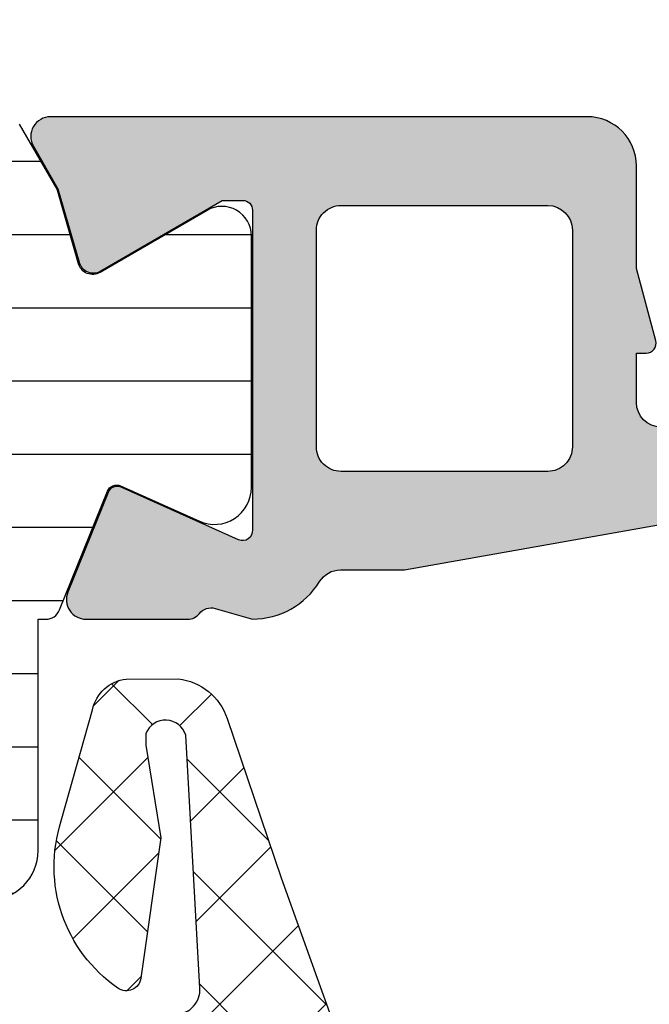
# Model space of a CAD drawing. Header units: millimetres. Extents: x 247761 to 294611, y 172579 to 236863.
# Tile 300 of 596: x 276265 to 276278, y 180508 to 180528. Entities that reach past the tile are written whole.
import ezdxf

# ---------------------------------------------------------------- set-up
doc = ezdxf.new("R2010")
doc.units = ezdxf.units.MM
for name, color, linetype in [('FASÁDA DETAILNÍ', 4, 'Continuous'), ('KOTY 50', 7, 'Continuous'), ('NOVA', 240, 'Continuous')]:
    doc.layers.add(name, color=color, linetype=linetype)
doc.styles.add('CS-ROMANS', font='romans.shx', dxfattribs={"width": 0.75, "oblique": 5})
doc.dimstyles.new('A_KÓTA_50', dxfattribs={"dimtxt": 110, "dimasz": 2, "dimexe": 100, "dimexo": 1500, "dimgap": 40, "dimtad": 1, "dimrnd": 1, "dimdsep": 46, "dimtxsty": 'CS-ROMANS', "dimblk": 'KOT_CARA20', "dimcen": 45, "dimse1": 1, "dimse2": 1, "dimclrd": 256, "dimclre": 256, "dimclrt": 256, "dimadec": 0, "dimazin": 0, "dimtfac": 1, "dimtix": 1, "dimtmove": 2, "dimatfit": 3, "dimldrblk": 'OBLIQUE', "dimfxl": 0, "dimtolj": 1, "dimarcsym": 0})

# ---------------------------------------------------------------- blocks, each defined once
blk = doc.blocks.new('A$C69D17D4D')
at = {"layer": 'FASÁDA DETAILNÍ'}
h = blk.add_hatch(dxfattribs=at)
h.set_pattern_fill('ANSI37', color=256, scale=0.625, angle=180, style=0)
h.set_pattern_definition([(225, (1636.818060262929, 7154.999931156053), (1.403165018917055, -1.403165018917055), []), (315, (1636.818060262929, 7154.999931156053), (1.403165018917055, 1.403165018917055), [])])
edge = h.paths.add_edge_path()
edge.add_ellipse((1632.197498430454, 7163.886846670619), major_axis=(-5.039467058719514, 0), ratio=1, start_angle=184.9644612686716, end_angle=240.208215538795)
edge.add_ellipse((1634.552298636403, 7167.999931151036), major_axis=(-0.3000000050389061, 0), ratio=1, start_angle=240.2078270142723, end_angle=269.9993073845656)
edge.add_line((1634.552302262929, 7168.299931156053), (1634.018018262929, 7168.299934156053))
edge.add_ellipse((1634.018017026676, 7167.999934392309), major_axis=(-0.2999997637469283, 0), ratio=1, start_angle=-90.00023610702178, end_angle=4.512156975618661e-05)
edge.add_line((1633.718017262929, 7167.999934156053), (1633.718017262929, 7166.449937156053))
edge.add_ellipse((1633.418006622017, 7166.449944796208), major_axis=(-0.3000106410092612, 0), ratio=1, start_angle=90.00432394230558, end_angle=179.9985408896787, ccw=False)
edge.add_line((1633.418029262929, 7166.149934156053), (1632.018047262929, 7166.149923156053))
edge.add_ellipse((1632.018050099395, 7165.849933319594), major_axis=(-0.2999898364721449, 0), ratio=1, start_angle=270.000541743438, end_angle=359.9996492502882)
edge.add_line((1631.718060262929, 7165.849935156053), (1631.718060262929, 7164.149923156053))
edge.add_ellipse((1632.018070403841, 7164.149930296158), major_axis=(-0.300010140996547, 0), ratio=1, start_angle=0.001363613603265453, end_angle=89.99558056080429)
edge.add_line((1632.018047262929, 7163.849920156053), (1633.581878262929, 7163.849931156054))
edge.add_ellipse((1633.614735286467, 7163.548772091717), major_axis=(-0.3029461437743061, 0), ratio=1, start_angle=166.5164226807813, end_angle=276.22645090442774, ccw=False)
edge.add_ellipse((1644.930699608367, 7154.843848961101), major_axis=(-14.00076634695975, 0), ratio=1, start_angle=321.9243799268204, end_angle=344.6982677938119)
edge.add_ellipse((1630.938461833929, 7158.650562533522), major_axis=(-0.500472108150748, 0), ratio=1, start_angle=50.193365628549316, end_angle=167.0823914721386, ccw=False)
edge.add_line((1630.618060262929, 7158.266095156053), (1630.618060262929, 7166.549374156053))
edge.add_ellipse((1631.118059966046, 7166.549373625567), major_axis=(-0.4999997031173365, 0), ratio=1, start_angle=299.9999803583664, end_angle=359.99993921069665, ccw=False)
edge.add_line((1630.868060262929, 7166.982386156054), (1631.168060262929, 7167.155592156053))
edge.add_ellipse((1630.918060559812, 7167.58860468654), major_axis=(-0.4999997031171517, 0), ratio=1, start_angle=119.9999803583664, end_angle=179.9999392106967)
edge.add_line((1631.418060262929, 7167.588604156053), (1631.418060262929, 7169.217952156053))
edge.add_ellipse((1630.418060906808, 7169.217952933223), major_axis=(-0.9999993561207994, 0), ratio=1, start_angle=179.9999554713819, end_angle=239.9496611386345)
edge.add_ellipse((1634.574387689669, 7176.402333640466), major_axis=(-7.30002344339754, 0), ratio=1, start_angle=11.285553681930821, end_angle=59.94964541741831, ccw=False)
edge.add_ellipse((1627.518050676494, 7174.587101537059), major_axis=(-0.3999905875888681, 0), ratio=1, start_angle=200.5018294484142, end_angle=284.8529752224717, ccw=False)
edge.add_ellipse((1633.867148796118, 7176.961168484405), major_axis=(-6.378448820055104, 0), ratio=1, start_angle=20.50187458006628, end_angle=75.54740221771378)
edge.add_line((1632.275222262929, 7170.784569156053), (1633.685929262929, 7170.420982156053))
edge.add_line((1633.685929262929, 7170.420982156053), (1634.548630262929, 7170.210869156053))
edge.add_ellipse((1633.218065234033, 7164.874246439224), major_axis=(-5.49999502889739, 0), ratio=1, start_angle=179.9999657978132, end_angle=256.0000450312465, ccw=False)
edge.add_line((1638.718060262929, 7164.874243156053), (1638.718060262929, 7152.456215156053))
edge.add_line((1638.718060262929, 7152.456215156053), (1638.430441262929, 7151.093158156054))
edge.add_ellipse((1638.919667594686, 7150.98992554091), major_axis=(-0.4999993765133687, 0), ratio=1, start_angle=-11.91530077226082, end_angle=49.71624840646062)
edge.add_line((1638.596381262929, 7150.608500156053), (1640.452989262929, 7149.034889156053))
edge.add_ellipse((1639.968059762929, 7148.462750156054), major_axis=(-0.7499997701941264, 0), ratio=1, start_angle=49.71629384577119, end_angle=229.7162938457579, ccw=False)
edge.add_line((1639.483130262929, 7147.890611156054), (1637.171486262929, 7149.849897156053))
edge.add_ellipse((1637.818058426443, 7150.612748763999), major_axis=(-0.999999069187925, 0), ratio=1, start_angle=-11.915247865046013, end_angle=49.71630131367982, ccw=False)
edge.add_line((1636.839605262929, 7150.819213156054), (1637.218060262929, 7152.612750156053))
edge.add_line((1637.218060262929, 7152.612750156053), (1637.218060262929, 7164.322951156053))
h = blk.add_hatch(dxfattribs=at)
h.set_pattern_fill('ANSI31', color=256, scale=0.468, angle=135, style=0)
h.set_pattern_definition([(180, (1636.818060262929, 7154.499931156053), (-4.240520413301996e-16, -1.4859), [])])
edge = h.paths.add_edge_path(flags=16)
edge.add_line((1618.729582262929, 7152.151831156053), (1620.012944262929, 7149.929121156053))
edge.add_ellipse((1618.281219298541, 7148.929248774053), major_axis=(-1.999654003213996, 0), ratio=1, start_angle=150.0000457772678, end_angle=210.0015014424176, ccw=False)
edge.add_line((1620.012971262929, 7147.929423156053), (1619.360843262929, 7146.799905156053))
edge.add_ellipse((1616.762763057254, 7148.29990828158), major_axis=(-3.000005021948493, 0), ratio=1, start_angle=106.0000547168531, end_angle=149.9999864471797, ccw=False)
edge.add_line((1617.589679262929, 7145.416119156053), (1613.918657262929, 7144.363471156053))
edge.add_ellipse((1613.780838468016, 7144.844102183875), major_axis=(-0.5000002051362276, 0), ratio=1, start_angle=-0.0007989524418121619, end_angle=106.00000720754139, ccw=False)
edge.add_line((1613.280838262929, 7144.844109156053), (1613.280948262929, 7152.401862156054))
edge.add_ellipse((1613.780948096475, 7152.401852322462), major_axis=(-0.4999998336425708, 0), ratio=1, start_angle=269.99917878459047, end_angle=359.9988731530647, ccw=False)
edge.add_line((1613.780955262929, 7152.901852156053), (1617.430604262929, 7152.901796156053))
edge.add_ellipse((1617.430564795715, 7151.401796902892), major_axis=(-1.49999925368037, 0), ratio=1, start_angle=210.0015272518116, end_angle=269.9984924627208, ccw=False)
edge = h.paths.add_edge_path(flags=16)
edge.add_line((1611.680946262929, 7152.401880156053), (1611.680819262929, 7144.098550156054))
edge.add_ellipse((1611.180818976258, 7144.098558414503), major_axis=(-0.500000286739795, 0), ratio=1, start_angle=105.9999439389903, end_angle=179.9990536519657, ccw=False)
edge.add_line((1611.318637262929, 7143.617927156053), (1605.365875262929, 7141.911000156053))
edge.add_ellipse((1605.22805624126, 7142.391630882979), major_axis=(-0.4999999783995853, 0), ratio=1, start_angle=-0.0009480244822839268, end_angle=106.0000416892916, ccw=False)
edge.add_line((1604.728056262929, 7142.391639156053), (1604.728226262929, 7152.401993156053))
edge.add_ellipse((1605.22822645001, 7152.401980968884), major_axis=(-0.5000001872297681, 0), ratio=1, start_angle=269.9991047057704, end_angle=359.9986034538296, ccw=False)
edge.add_line((1605.228234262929, 7152.901981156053), (1611.180954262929, 7152.901891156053))
edge.add_ellipse((1611.180945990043, 7152.401890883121), major_axis=(-0.5000002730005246, 0), ratio=1, start_angle=179.998770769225, end_angle=269.9990519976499, ccw=False)
edge = h.paths.add_edge_path(flags=16)
edge.add_line((1597.363922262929, 7141.852844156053), (1595.530033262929, 7145.029234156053))
edge.add_ellipse((1598.12811301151, 7146.529234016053), major_axis=(-3.000002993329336, 0), ratio=1, start_angle=-30.001491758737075, end_angle=29.999963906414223, ccw=False)
edge.add_line((1595.530073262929, 7148.029303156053), (1597.910568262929, 7152.152186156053))
edge.add_ellipse((1599.209586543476, 7151.402150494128), major_axis=(-1.500000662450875, 0), ratio=1, start_angle=269.99848282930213, end_angle=329.99844168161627, ccw=False)
edge.add_line((1599.209626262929, 7152.902151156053), (1602.628240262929, 7152.902060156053))
edge.add_ellipse((1602.628226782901, 7152.40206067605), major_axis=(-0.499999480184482, 0), ratio=1, start_angle=179.9985653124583, end_angle=269.9984553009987, ccw=False)
edge.add_line((1603.128226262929, 7152.402048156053), (1603.128045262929, 7142.102733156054))
edge.add_ellipse((1602.128044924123, 7142.102751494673), major_axis=(-1.00000033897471, 0), ratio=1, start_angle=89.99847242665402, end_angle=179.9989492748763, ccw=False)
edge.add_line((1602.128018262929, 7141.102751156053), (1598.662920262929, 7141.102844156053))
edge.add_ellipse((1598.66296044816, 7142.602844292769), major_axis=(-1.500000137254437, 0), ratio=1, start_angle=30.000003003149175, end_angle=89.9984650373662, ccw=False)
edge = h.paths.add_edge_path()
edge.add_line((1595.516116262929, 7139.502976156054), (1602.069179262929, 7139.502754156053))
edge.add_arc((1602.069346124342, 7144.502751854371), 4.999997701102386, 269.9980879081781, 286.0000237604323)
edge.add_line((1603.447534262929, 7139.696446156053), (1618.333952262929, 7143.965057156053))
edge.add_arc((1618.471770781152, 7143.484426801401), 0.499999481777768, -7.39515485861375e-05, 105.99999799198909, ccw=False)
edge.add_line((1618.971770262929, 7143.484426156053), (1618.971770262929, 7139.601052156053))
edge.add_arc((1619.971770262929, 7139.601032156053), 1.0000000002, 179.9988540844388, 359.9988540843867)
edge.add_line((1620.971770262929, 7139.601012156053), (1620.971958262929, 7144.299348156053))
edge.add_line((1620.971958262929, 7144.299348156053), (1621.128010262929, 7144.299348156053))
edge.add_arc((1621.128010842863, 7144.59934814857), 0.29999999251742, 269.9998892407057, 338.0261541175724)
edge.add_line((1621.406217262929, 7144.487093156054), (1622.379404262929, 7146.898995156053))
edge.add_arc((1622.564875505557, 7146.824158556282), 0.2000002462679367, 65.85901776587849, 158.0262022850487, ccw=False)
edge.add_line((1622.646672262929, 7147.006667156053), (1624.245357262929, 7146.290167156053))
edge.add_arc((1624.552095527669, 7146.974572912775), 0.7499997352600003, 245.8589415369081, 360.0000185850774)
edge.add_line((1625.302095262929, 7146.974573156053), (1625.302095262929, 7152.082122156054))
edge.add_arc((1624.702095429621, 7152.082122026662), 0.5999998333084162, 1.235602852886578e-05, 120.1429248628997)
edge.add_line((1624.400800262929, 7152.600987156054), (1622.228843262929, 7151.339771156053))
edge.add_arc((1622.078194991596, 7151.59920380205), 0.300000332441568, 196.0000690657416, 300.1430306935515, ccw=False)
edge.add_line((1621.789816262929, 7151.516512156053), (1621.355549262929, 7153.030984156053))
edge.add_line((1621.355549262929, 7153.030984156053), (1620.593001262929, 7154.351756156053))
edge.add_arc((1620.333194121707, 7154.201755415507), 0.2999999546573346, 30.000168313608, 92.46330478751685)
edge.add_line((1620.320300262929, 7154.501478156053), (1596.330646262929, 7154.501478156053))
edge.add_arc((1596.310691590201, 7154.20214243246), 0.3000001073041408, 86.18612376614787, 149.9998522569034)
edge.add_line((1596.050884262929, 7154.352143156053), (1595.288316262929, 7153.031337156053))
edge.add_line((1595.288316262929, 7153.031337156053), (1594.854049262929, 7151.516866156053))
edge.add_arc((1594.565670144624, 7151.59955730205), 0.3000005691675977, 239.857081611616, 344.00004323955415, ccw=False)
edge.add_line((1594.415022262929, 7151.340124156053), (1592.243066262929, 7152.601340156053))
edge.add_arc((1591.941770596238, 7152.082474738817), 0.6000003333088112, 59.8570476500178, 179.9999601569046)
edge.add_line((1591.341770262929, 7152.082475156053), (1591.341770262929, 7142.178875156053))
edge.add_arc((1592.091770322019, 7142.178874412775), 0.750000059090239, 179.9999432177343, 294.1410202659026)
edge.add_line((1592.398508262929, 7141.494468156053), (1593.997193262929, 7142.210968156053))
edge.add_arc((1594.078990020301, 7142.028459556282), 0.2000002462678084, 21.973797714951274, 114.140982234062, ccw=False)
edge.add_line((1594.264461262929, 7142.103296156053), (1595.237920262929, 7139.690721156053))
edge.add_arc((1595.516126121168, 7139.802975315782), 0.2999991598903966, 201.9737385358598, 269.9981172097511)
h = blk.add_hatch(color=256, dxfattribs=at)
edge = h.paths.add_edge_path(flags=16)
edge.add_line((1631.321845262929, 7147.300075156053), (1627.122095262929, 7147.300075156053))
edge.add_ellipse((1627.122094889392, 7147.800074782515), major_axis=(-0.49999962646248, 0), ratio=1, start_angle=-4.280429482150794e-05, end_angle=90.00004280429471, ccw=False)
edge.add_line((1626.622095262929, 7147.800075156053), (1626.622095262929, 7152.200099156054))
edge.add_ellipse((1627.122094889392, 7152.200099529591), major_axis=(-0.49999962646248, 0), ratio=1, start_angle=-90.00004280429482, end_angle=4.28042947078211e-05, ccw=False)
edge.add_line((1627.122095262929, 7152.700099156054), (1631.321844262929, 7152.700099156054))
edge.add_ellipse((1631.321843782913, 7152.200098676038), major_axis=(-0.5000004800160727, 0), ratio=1, start_angle=180.0000550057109, end_angle=269.99994499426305, ccw=False)
edge.add_line((1631.821844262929, 7152.200099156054), (1631.821845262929, 7147.800075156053))
edge.add_ellipse((1631.321845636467, 7147.800074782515), major_axis=(-0.49999962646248, 0), ratio=1, start_angle=89.99995719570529, end_angle=180.0000428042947, ccw=False)
edge = h.paths.add_edge_path()
edge.add_line((1628.408441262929, 7145.301694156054), (1635.171441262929, 7146.501454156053))
edge.add_arc((1634.822096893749, 7148.470705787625), 1.999998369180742, 280.0595901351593, 360.0000392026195)
edge.add_line((1636.822095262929, 7148.470707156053), (1636.822095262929, 7152.635680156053))
edge.add_line((1636.822095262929, 7152.635680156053), (1636.361814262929, 7154.353469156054))
edge.add_arc((1636.168629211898, 7154.301705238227), 0.1999999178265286, 15.00003857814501, 89.99998538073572)
edge.add_line((1636.168629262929, 7154.501705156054), (1635.722095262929, 7154.501705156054))
edge.add_arc((1635.722094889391, 7154.001705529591), 0.49999962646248, 89.99995719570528, 180.0000428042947)
edge.add_line((1635.222095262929, 7154.001705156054), (1635.222095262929, 7148.701705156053))
edge.add_arc((1634.722095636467, 7148.701704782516), 0.49999962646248, -90.00004280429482, 4.28042947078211e-05, ccw=False)
edge.add_line((1634.722095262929, 7148.201705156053), (1633.621845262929, 7148.201705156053))
edge.add_arc((1633.621845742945, 7148.701705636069), 0.5000004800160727, 180.0000550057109, 269.99994499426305, ccw=False)
edge.add_line((1633.121845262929, 7148.701705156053), (1633.121845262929, 7149.701705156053))
edge.add_line((1633.121845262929, 7149.701705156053), (1633.321845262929, 7149.701705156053))
edge.add_arc((1633.321844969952, 7149.901705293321), 0.200000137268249, 270.000083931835, 375.0000053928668)
edge.add_line((1633.515030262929, 7149.953469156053), (1633.121844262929, 7151.420857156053))
edge.add_line((1633.121844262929, 7151.420857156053), (1633.121844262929, 7153.501705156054))
edge.add_arc((1632.121843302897, 7153.501704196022), 1.0000009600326, 5.500571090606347e-05, 89.99994499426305)
edge.add_line((1632.121844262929, 7154.501705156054), (1621.222342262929, 7154.501705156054))
edge.add_arc((1621.2223420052, 7154.101704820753), 0.4000003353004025, 89.9999630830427, 209.9999168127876)
edge.add_line((1620.875931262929, 7153.901705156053), (1621.374097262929, 7153.038857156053))
edge.add_line((1621.374097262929, 7153.038857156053), (1621.801967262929, 7151.546696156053))
edge.add_arc((1622.090346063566, 7151.629387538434), 0.3000003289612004, 196.0000168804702, 300.179241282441)
edge.add_line((1622.241158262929, 7151.370050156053), (1624.706769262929, 7152.801785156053))
edge.add_line((1624.706769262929, 7152.801785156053), (1625.127188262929, 7152.801785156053))
edge.add_arc((1625.130680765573, 7152.610216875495), 0.1916001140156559, -2.522221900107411, 91.04445002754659, ccw=False)
edge.add_line((1625.322095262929, 7152.601785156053), (1625.322095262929, 7146.112346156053))
edge.add_arc((1625.12292873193, 7146.094108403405), 0.199999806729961, -114.14094813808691, 5.232004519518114, ccw=False)
edge.add_line((1625.041132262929, 7145.911600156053), (1622.657447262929, 7146.979921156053))
edge.add_arc((1622.575650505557, 7146.797412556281), 0.2000002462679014, 65.85901776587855, 158.0262022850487)
edge.add_line((1622.390179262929, 7146.872249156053), (1621.573819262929, 7144.849021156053))
edge.add_arc((1621.944761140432, 7144.699348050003), 0.3999998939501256, 158.0261821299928, 270.000017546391)
edge.add_line((1621.944761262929, 7144.299348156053), (1624.008908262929, 7144.299347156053))
edge.add_arc((1624.008909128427, 7144.599346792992), 0.2999996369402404, 269.9998347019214, 322.095086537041)
edge.add_arc((1624.482328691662, 7144.230736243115), 0.3000002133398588, 74.000137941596, 142.0953474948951, ccw=False)
edge.add_line((1624.565019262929, 7144.519115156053), (1625.322908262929, 7144.301793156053))
edge.add_arc((1625.322908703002, 7145.901792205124), 1.599999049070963, 269.9999842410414, 328.4076055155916)
edge.add_arc((1627.111680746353, 7144.801660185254), 0.4999999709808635, 90.00154508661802, 148.4076640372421, ccw=False)
edge.add_line((1627.111667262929, 7145.301660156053), (1628.408441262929, 7145.301694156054))
h = blk.add_hatch(dxfattribs=at)
h.set_pattern_fill('ANSI37', color=256, scale=0.48, angle=180, style=0)
h.set_pattern_definition([(225, (1618.818060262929, 7124.499931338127), (1.077630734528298, -1.077630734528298), []), (315, (1618.818060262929, 7124.499931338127), (1.077630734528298, 1.077630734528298), [])])
edge = h.paths.add_edge_path(flags=16)
edge.add_line((1622.219337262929, 7123.835637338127), (1622.119593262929, 7122.442783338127))
edge.add_arc((1622.718060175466, 7122.399925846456), 0.599999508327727, 175.9039194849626, 270.0000083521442)
edge.add_arc((1622.718060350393, 7122.399925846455), 0.5999995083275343, 269.9999916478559, 364.0960805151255)
edge.add_line((1623.316527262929, 7122.442783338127), (1623.216783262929, 7123.835637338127))
edge.add_arc((1622.718060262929, 7123.799922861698), 0.500000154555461, 4.096064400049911, 175.903935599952)
edge = h.paths.add_edge_path(flags=16)
edge.add_arc((1624.318056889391, 7126.999930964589), 0.49999962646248, 179.9999571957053, 270.0000428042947)
edge.add_line((1624.318057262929, 7126.499931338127), (1627.911742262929, 7126.499931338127))
edge.add_arc((1627.911742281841, 7126.999931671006), 0.5000003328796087, 269.9999978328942, 383.2180266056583)
edge.add_line((1628.371248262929, 7127.197047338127), (1625.655370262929, 7133.528149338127))
edge.add_arc((1625.195864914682, 7133.331033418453), 0.4999998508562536, 23.21808179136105, 92.50011063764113)
edge.add_line((1625.174054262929, 7133.830557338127), (1624.296247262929, 7133.792231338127))
edge.add_arc((1624.318056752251, 7133.292707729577), 0.4999994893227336, 92.49997911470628, 180.0000448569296)
edge.add_line((1623.818057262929, 7133.292707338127), (1623.818057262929, 7126.999931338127))
edge = h.paths.add_edge_path(flags=16)
edge.add_line((1598.764138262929, 7132.408093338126), (1594.615468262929, 7123.511240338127))
edge.add_arc((1595.068622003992, 7123.299931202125), 0.4999998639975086, 154.999992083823, 270.0000296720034)
edge.add_line((1595.068622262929, 7122.799931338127), (1604.418057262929, 7122.799931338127))
edge.add_arc((1604.418057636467, 7123.299930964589), 0.49999962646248, 269.9999571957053, 360.0000428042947)
edge.add_line((1604.918057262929, 7123.299931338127), (1604.918057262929, 7132.423854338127))
edge.add_arc((1604.418057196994, 7132.423854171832), 0.5000000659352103, 1.905597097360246e-05, 92.50002724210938)
edge.add_line((1604.396247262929, 7132.923378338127), (1599.195483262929, 7132.696308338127))
edge.add_arc((1599.217292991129, 7132.196782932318), 0.5000012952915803, 92.49999747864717, 154.9999080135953)
edge = h.paths.add_edge_path(flags=16)
edge.add_arc((1607.618056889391, 7123.299930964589), 0.49999962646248, 179.9999571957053, 270.0000428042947)
edge.add_line((1607.618057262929, 7122.799931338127), (1614.818057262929, 7122.799931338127))
edge.add_arc((1614.818057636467, 7123.299930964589), 0.49999962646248, 269.9999571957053, 360.0000428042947)
edge.add_line((1615.318057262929, 7123.299931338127), (1615.318057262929, 7124.499931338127))
edge.add_arc((1617.318055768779, 7124.499932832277), 1.999998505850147, 89.99995719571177, 180.0000428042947, ccw=False)
edge.add_line((1617.318057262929, 7126.499931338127), (1621.118057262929, 7126.499931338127))
edge.add_arc((1621.118057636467, 7126.999930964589), 0.49999962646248, 269.9999571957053, 360.0000428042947)
edge.add_line((1621.618057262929, 7126.999931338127), (1621.618057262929, 7133.152992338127))
edge.add_arc((1621.118057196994, 7133.152992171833), 0.5000000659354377, 1.905586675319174e-05, 92.50002724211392)
edge.add_line((1621.096247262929, 7133.652516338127), (1615.596247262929, 7133.412381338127))
edge.add_arc((1615.618056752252, 7132.912857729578), 0.4999994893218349, 92.49997911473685, 180.0000448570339)
edge.add_line((1615.118057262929, 7132.912857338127), (1615.118057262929, 7127.599931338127))
edge.add_arc((1614.018057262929, 7127.599931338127), 1.099999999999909, -180, 0, ccw=False)
edge.add_line((1612.918057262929, 7127.599931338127), (1612.918057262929, 7132.773142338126))
edge.add_arc((1612.418057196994, 7132.773142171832), 0.5000000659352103, 1.905597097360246e-05, 92.50002724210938)
edge.add_line((1612.396247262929, 7133.272666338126), (1607.596247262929, 7133.063093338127))
edge.add_arc((1607.618056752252, 7132.563569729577), 0.4999994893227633, 92.49997911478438, 180.0000448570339)
edge.add_line((1607.118057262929, 7132.563569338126), (1607.118057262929, 7123.299931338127))
edge = h.paths.add_edge_path()
edge.add_line((1592.405004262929, 7124.686388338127), (1596.502853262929, 7133.474254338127))
edge.add_ellipse((1599.221778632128, 7132.206396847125), major_axis=(-3.000002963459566, 0), ratio=1, start_angle=272.500058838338, end_angle=334.99996937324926, ccw=False)
edge.add_line((1599.090917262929, 7135.203544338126), (1599.739867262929, 7135.231878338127))
edge.add_ellipse((1599.718057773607, 7135.731401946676), major_axis=(-0.4999994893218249, 0), ratio=1, start_angle=92.49997911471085, end_angle=180.0000448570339)
edge.add_line((1600.218057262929, 7135.731402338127), (1600.218057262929, 7136.699931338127))
edge.add_ellipse((1600.318057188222, 7136.699931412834), major_axis=(-0.09999992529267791, 0), ratio=1, start_angle=-90.00004280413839, end_angle=4.280439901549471e-05, ccw=False)
edge.add_line((1600.318057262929, 7136.799931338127), (1600.918057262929, 7136.799931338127))
edge.add_ellipse((1600.918057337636, 7136.699931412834), major_axis=(-0.09999992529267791, 0), ratio=1, start_angle=179.9999571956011, end_angle=270.0000428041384, ccw=False)
edge.add_line((1601.018057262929, 7136.699931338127), (1601.018057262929, 7135.796893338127))
edge.add_ellipse((1601.518057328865, 7135.796893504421), major_axis=(-0.500000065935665, 0), ratio=1, start_angle=1.905586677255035e-05, end_angle=92.50002724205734)
edge.add_line((1601.539867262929, 7135.297369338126), (1610.440161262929, 7135.691207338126))
edge.add_ellipse((1610.418057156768, 7136.190718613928), major_axis=(-0.5000001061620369, 0), ratio=1, start_angle=92.53376922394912, end_angle=180.0000829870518)
edge.add_line((1610.918057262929, 7136.190719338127), (1610.918057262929, 7136.799931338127))
edge.add_ellipse((1611.018057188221, 7136.799931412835), major_axis=(-0.09999992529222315, 0), ratio=1, start_angle=-90.00004280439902, end_angle=4.280439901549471e-05, ccw=False)
edge.add_line((1611.018057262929, 7136.899931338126), (1611.618057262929, 7136.899931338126))
edge.add_ellipse((1611.618057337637, 7136.799931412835), major_axis=(-0.09999992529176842, 0), ratio=1, start_angle=179.9999571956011, end_angle=270.00004280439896, ccw=False)
edge.add_line((1611.718057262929, 7136.799931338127), (1611.718057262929, 7136.270369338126))
edge.add_ellipse((1612.21805776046, 7136.270369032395), major_axis=(-0.5000004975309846, 0), ratio=1, start_angle=-3.503417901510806e-05, end_angle=92.5336979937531)
edge.add_line((1612.240161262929, 7135.770857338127), (1623.780386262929, 7136.281513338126))
edge.add_ellipse((1623.758576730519, 7136.781037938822), major_axis=(-0.5000004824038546, 0), ratio=1, start_angle=92.49997908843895, end_angle=183.2170573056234)
edge.add_line((1624.257789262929, 7136.809097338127), (1623.969226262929, 7141.942840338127))
edge.add_ellipse((1623.558808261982, 7141.827284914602), major_axis=(-0.426375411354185, 0), ratio=1, start_angle=195.7248544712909, end_angle=339.2410276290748)
edge.add_line((1623.160113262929, 7141.978408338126), (1623.161353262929, 7141.745805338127))
edge.add_line((1623.161353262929, 7141.745805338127), (1623.459491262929, 7139.863226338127))
edge.add_line((1623.459491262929, 7139.863226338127), (1623.059065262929, 7137.013941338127))
edge.add_ellipse((1622.761984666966, 7137.055691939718), major_axis=(-0.2999999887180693, 0), ratio=1, start_angle=55.402253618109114, end_angle=172.0002559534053, ccw=False)
edge.add_ellipse((1624.295098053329, 7139.278263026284), major_axis=(-3.000047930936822, 0), ratio=1, start_angle=-18.008424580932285, end_angle=55.40235871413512, ccw=False)
edge.add_line((1621.442019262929, 7140.205748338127), (1622.075595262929, 7142.460639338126))
edge.add_ellipse((1622.850807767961, 7142.299709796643), major_axis=(-0.7917403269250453, 0), ratio=1, start_angle=276.798346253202, end_angle=348.2723102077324, ccw=False)
edge.add_line((1622.757085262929, 7143.085883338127), (1623.815295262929, 7143.087104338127))
edge.add_ellipse((1623.686171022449, 7141.908018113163), major_axis=(-1.18613548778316, 0), ratio=1, start_angle=198.6555764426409, end_angle=263.7503218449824, ccw=False)
edge.add_line((1624.809985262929, 7142.287437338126), (1625.904318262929, 7139.046097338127))
edge.add_line((1625.904318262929, 7139.046097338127), (1628.794096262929, 7130.996302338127))
edge.add_line((1628.794096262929, 7130.996302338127), (1633.126905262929, 7121.098425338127))
edge.add_ellipse((1632.667896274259, 7120.900155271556), major_axis=(-0.5000002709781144, 0), ratio=1, start_angle=90.06657637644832, end_angle=203.3620494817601, ccw=False)
edge.add_line((1632.668477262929, 7120.400155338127), (1632.121776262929, 7120.399520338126))
edge.add_ellipse((1632.121195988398, 7120.89952044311), major_axis=(-0.50000044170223, 0), ratio=1, start_angle=23.92082453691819, end_angle=90.06649451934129, ccw=False)
edge.add_line((1631.664142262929, 7120.696783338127), (1630.262386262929, 7123.900786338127))
edge.add_ellipse((1629.346245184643, 7123.499932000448), major_axis=(-0.9999993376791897, 0), ratio=1, start_angle=203.6316147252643, end_angle=270.0000528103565)
edge.add_line((1629.346244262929, 7124.499931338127), (1624.118302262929, 7124.499931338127))
edge.add_line((1624.118302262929, 7124.499931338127), (1624.118293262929, 7122.700452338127))
edge.add_line((1624.118293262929, 7122.700452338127), (1624.633094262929, 7122.562510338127))
edge.add_ellipse((1624.518329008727, 7122.285356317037), major_axis=(-0.2999756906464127, 0), ratio=1, start_angle=157.4964333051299, end_angle=247.5062997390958, ccw=False)
edge.add_line((1624.795463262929, 7122.170543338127), (1623.946296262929, 7120.900416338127))
edge.add_ellipse((1623.08043207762, 7121.400137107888), major_axis=(-0.9997207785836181, 0), ratio=1, start_angle=89.99238815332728, end_angle=150.0092393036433, ccw=False)
edge.add_line((1623.080299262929, 7120.400416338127), (1622.355938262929, 7120.400447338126))
edge.add_ellipse((1622.356146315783, 7121.400185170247), major_axis=(-0.9997378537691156, 0), ratio=1, start_angle=29.99132494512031, end_angle=89.98807632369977, ccw=False)
edge.add_line((1621.490272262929, 7120.900447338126), (1620.641105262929, 7122.170543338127))
edge.add_ellipse((1620.91825275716, 7122.285355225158), major_axis=(-0.2999875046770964, 0), ratio=1, start_angle=-67.50139619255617, end_angle=22.502406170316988, ccw=False)
edge.add_line((1620.803459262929, 7122.562510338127), (1621.318275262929, 7122.700482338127))
edge.add_line((1621.318275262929, 7122.700482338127), (1621.318283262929, 7124.499931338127))
edge.add_line((1621.318283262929, 7124.499931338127), (1618.118056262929, 7124.499931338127))
edge.add_ellipse((1618.118056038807, 7124.19993156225), major_axis=(-0.2999997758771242, 0), ratio=1, start_angle=-90.0000428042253, end_angle=4.280439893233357e-05)
edge.add_line((1617.818056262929, 7124.199931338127), (1617.818056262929, 7120.899935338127))
edge.add_ellipse((1617.318056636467, 7120.899934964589), major_axis=(-0.49999962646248, 0), ratio=1, start_angle=89.99995719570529, end_angle=180.0000428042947, ccw=False)
edge.add_line((1617.318056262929, 7120.399935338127), (1590.420434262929, 7120.399935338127))
edge.add_line((1590.420434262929, 7120.399935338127), (1589.525316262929, 7121.950327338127))
edge.add_ellipse((1589.958328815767, 7122.200327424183), major_axis=(-0.4999999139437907, 0), ratio=1, start_angle=-89.99993664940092, end_angle=30.000017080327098, ccw=False)
edge.add_line((1589.958328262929, 7122.700327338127), (1589.958328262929, 7124.397698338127))
edge.add_line((1589.958328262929, 7124.397698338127), (1591.951850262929, 7124.397698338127))
edge.add_ellipse((1591.951850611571, 7124.89769859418), major_axis=(-0.5000002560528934, 0), ratio=1, start_angle=89.99996004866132, end_angle=154.9998714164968)
h = blk.add_hatch(dxfattribs=at)
h.set_pattern_fill('ANSI37', color=256, scale=0.48, angle=180, style=0)
h.set_pattern_definition([(225, (1618.818060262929, 7124.499931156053), (1.077630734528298, -1.077630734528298), []), (315, (1618.818060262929, 7124.499931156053), (1.077630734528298, 1.077630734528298), [])])
edge = h.paths.add_edge_path(flags=16)
edge.add_line((1622.219337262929, 7123.835637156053), (1622.119593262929, 7122.442783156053))
edge.add_arc((1622.718060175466, 7122.399925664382), 0.599999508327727, 175.9039194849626, 270.0000083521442)
edge.add_arc((1622.718060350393, 7122.399925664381), 0.5999995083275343, 269.9999916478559, 364.0960805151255)
edge.add_line((1623.316527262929, 7122.442783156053), (1623.216783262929, 7123.835637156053))
edge.add_arc((1622.718060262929, 7123.799922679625), 0.500000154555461, 4.096064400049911, 175.903935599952)
edge = h.paths.add_edge_path(flags=16)
edge.add_arc((1624.318056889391, 7126.999930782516), 0.49999962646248, 179.9999571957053, 270.0000428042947)
edge.add_line((1624.318057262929, 7126.499931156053), (1627.911742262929, 7126.499931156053))
edge.add_arc((1627.911742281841, 7126.999931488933), 0.5000003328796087, 269.9999978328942, 383.2180266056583)
edge.add_line((1628.371248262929, 7127.197047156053), (1625.655370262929, 7133.528149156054))
edge.add_arc((1625.195864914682, 7133.331033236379), 0.4999998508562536, 23.21808179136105, 92.50011063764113)
edge.add_line((1625.174054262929, 7133.830557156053), (1624.296247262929, 7133.792231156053))
edge.add_arc((1624.318056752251, 7133.292707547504), 0.4999994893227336, 92.49997911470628, 180.0000448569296)
edge.add_line((1623.818057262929, 7133.292707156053), (1623.818057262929, 7126.999931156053))
edge = h.paths.add_edge_path(flags=16)
edge.add_line((1598.764138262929, 7132.408093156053), (1594.615468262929, 7123.511240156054))
edge.add_arc((1595.068622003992, 7123.299931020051), 0.4999998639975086, 154.999992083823, 270.0000296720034)
edge.add_line((1595.068622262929, 7122.799931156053), (1604.418057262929, 7122.799931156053))
edge.add_arc((1604.418057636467, 7123.299930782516), 0.49999962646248, 269.9999571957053, 360.0000428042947)
edge.add_line((1604.918057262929, 7123.299931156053), (1604.918057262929, 7132.423854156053))
edge.add_arc((1604.418057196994, 7132.423853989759), 0.5000000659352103, 1.905597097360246e-05, 92.50002724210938)
edge.add_line((1604.396247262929, 7132.923378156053), (1599.195483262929, 7132.696308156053))
edge.add_arc((1599.217292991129, 7132.196782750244), 0.5000012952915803, 92.49999747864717, 154.9999080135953)
edge = h.paths.add_edge_path(flags=16)
edge.add_arc((1607.618056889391, 7123.299930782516), 0.49999962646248, 179.9999571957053, 270.0000428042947)
edge.add_line((1607.618057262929, 7122.799931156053), (1614.818057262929, 7122.799931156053))
edge.add_arc((1614.818057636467, 7123.299930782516), 0.49999962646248, 269.9999571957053, 360.0000428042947)
edge.add_line((1615.318057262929, 7123.299931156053), (1615.318057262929, 7124.499931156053))
edge.add_arc((1617.318055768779, 7124.499932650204), 1.999998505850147, 89.99995719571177, 180.0000428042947, ccw=False)
edge.add_line((1617.318057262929, 7126.499931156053), (1621.118057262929, 7126.499931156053))
edge.add_arc((1621.118057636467, 7126.999930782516), 0.49999962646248, 269.9999571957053, 360.0000428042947)
edge.add_line((1621.618057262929, 7126.999931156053), (1621.618057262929, 7133.152992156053))
edge.add_arc((1621.118057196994, 7133.152991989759), 0.5000000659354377, 1.905586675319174e-05, 92.50002724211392)
edge.add_line((1621.096247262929, 7133.652516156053), (1615.596247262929, 7133.412381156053))
edge.add_arc((1615.618056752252, 7132.912857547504), 0.4999994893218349, 92.49997911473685, 180.0000448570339)
edge.add_line((1615.118057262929, 7132.912857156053), (1615.118057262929, 7127.599931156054))
edge.add_arc((1614.018057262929, 7127.599931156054), 1.099999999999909, -180, 0, ccw=False)
edge.add_line((1612.918057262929, 7127.599931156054), (1612.918057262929, 7132.773142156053))
edge.add_arc((1612.418057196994, 7132.773141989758), 0.5000000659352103, 1.905597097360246e-05, 92.50002724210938)
edge.add_line((1612.396247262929, 7133.272666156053), (1607.596247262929, 7133.063093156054))
edge.add_arc((1607.618056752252, 7132.563569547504), 0.4999994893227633, 92.49997911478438, 180.0000448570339)
edge.add_line((1607.118057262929, 7132.563569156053), (1607.118057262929, 7123.299931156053))
edge = h.paths.add_edge_path()
edge.add_line((1592.405004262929, 7124.686388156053), (1596.502853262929, 7133.474254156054))
edge.add_ellipse((1599.221778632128, 7132.206396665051), major_axis=(-3.000002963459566, 0), ratio=1, start_angle=272.500058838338, end_angle=334.99996937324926, ccw=False)
edge.add_line((1599.090917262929, 7135.203544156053), (1599.739867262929, 7135.231878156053))
edge.add_ellipse((1599.718057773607, 7135.731401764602), major_axis=(-0.4999994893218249, 0), ratio=1, start_angle=92.49997911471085, end_angle=180.0000448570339)
edge.add_line((1600.218057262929, 7135.731402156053), (1600.218057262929, 7136.699931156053))
edge.add_ellipse((1600.318057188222, 7136.699931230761), major_axis=(-0.09999992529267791, 0), ratio=1, start_angle=-90.00004280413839, end_angle=4.280439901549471e-05, ccw=False)
edge.add_line((1600.318057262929, 7136.799931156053), (1600.918057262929, 7136.799931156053))
edge.add_ellipse((1600.918057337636, 7136.699931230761), major_axis=(-0.09999992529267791, 0), ratio=1, start_angle=179.9999571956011, end_angle=270.0000428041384, ccw=False)
edge.add_line((1601.018057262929, 7136.699931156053), (1601.018057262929, 7135.796893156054))
edge.add_ellipse((1601.518057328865, 7135.796893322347), major_axis=(-0.500000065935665, 0), ratio=1, start_angle=1.905586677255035e-05, end_angle=92.50002724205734)
edge.add_line((1601.539867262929, 7135.297369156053), (1610.440161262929, 7135.691207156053))
edge.add_ellipse((1610.418057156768, 7136.190718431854), major_axis=(-0.5000001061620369, 0), ratio=1, start_angle=92.53376922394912, end_angle=180.0000829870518)
edge.add_line((1610.918057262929, 7136.190719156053), (1610.918057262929, 7136.799931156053))
edge.add_ellipse((1611.018057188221, 7136.799931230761), major_axis=(-0.09999992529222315, 0), ratio=1, start_angle=-90.00004280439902, end_angle=4.280439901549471e-05, ccw=False)
edge.add_line((1611.018057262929, 7136.899931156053), (1611.618057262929, 7136.899931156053))
edge.add_ellipse((1611.618057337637, 7136.799931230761), major_axis=(-0.09999992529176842, 0), ratio=1, start_angle=179.9999571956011, end_angle=270.00004280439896, ccw=False)
edge.add_line((1611.718057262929, 7136.799931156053), (1611.718057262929, 7136.270369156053))
edge.add_ellipse((1612.21805776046, 7136.270368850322), major_axis=(-0.5000004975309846, 0), ratio=1, start_angle=-3.503417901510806e-05, end_angle=92.5336979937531)
edge.add_line((1612.240161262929, 7135.770857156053), (1623.780386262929, 7136.281513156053))
edge.add_ellipse((1623.758576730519, 7136.781037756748), major_axis=(-0.5000004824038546, 0), ratio=1, start_angle=92.49997908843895, end_angle=183.2170573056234)
edge.add_line((1624.257789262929, 7136.809097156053), (1623.969226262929, 7141.942840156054))
edge.add_ellipse((1623.558808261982, 7141.827284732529), major_axis=(-0.426375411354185, 0), ratio=1, start_angle=195.7248544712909, end_angle=339.2410276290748)
edge.add_line((1623.160113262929, 7141.978408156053), (1623.161353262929, 7141.745805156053))
edge.add_line((1623.161353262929, 7141.745805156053), (1623.459491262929, 7139.863226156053))
edge.add_line((1623.459491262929, 7139.863226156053), (1623.059065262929, 7137.013941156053))
edge.add_ellipse((1622.761984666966, 7137.055691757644), major_axis=(-0.2999999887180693, 0), ratio=1, start_angle=55.402253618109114, end_angle=172.0002559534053, ccw=False)
edge.add_ellipse((1624.295098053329, 7139.27826284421), major_axis=(-3.000047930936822, 0), ratio=1, start_angle=-18.008424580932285, end_angle=55.40235871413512, ccw=False)
edge.add_line((1621.442019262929, 7140.205748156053), (1622.075595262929, 7142.460639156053))
edge.add_ellipse((1622.850807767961, 7142.299709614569), major_axis=(-0.7917403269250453, 0), ratio=1, start_angle=276.798346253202, end_angle=348.2723102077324, ccw=False)
edge.add_line((1622.757085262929, 7143.085883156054), (1623.815295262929, 7143.087104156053))
edge.add_ellipse((1623.686171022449, 7141.908017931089), major_axis=(-1.18613548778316, 0), ratio=1, start_angle=198.6555764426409, end_angle=263.7503218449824, ccw=False)
edge.add_line((1624.809985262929, 7142.287437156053), (1625.904318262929, 7139.046097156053))
edge.add_line((1625.904318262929, 7139.046097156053), (1628.794096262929, 7130.996302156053))
edge.add_line((1628.794096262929, 7130.996302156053), (1633.126905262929, 7121.098425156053))
edge.add_ellipse((1632.667896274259, 7120.900155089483), major_axis=(-0.5000002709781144, 0), ratio=1, start_angle=90.06657637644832, end_angle=203.3620494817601, ccw=False)
edge.add_line((1632.668477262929, 7120.400155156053), (1632.121776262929, 7120.399520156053))
edge.add_ellipse((1632.121195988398, 7120.899520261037), major_axis=(-0.50000044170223, 0), ratio=1, start_angle=23.92082453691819, end_angle=90.06649451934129, ccw=False)
edge.add_line((1631.664142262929, 7120.696783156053), (1630.262386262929, 7123.900786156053))
edge.add_ellipse((1629.346245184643, 7123.499931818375), major_axis=(-0.9999993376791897, 0), ratio=1, start_angle=203.6316147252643, end_angle=270.0000528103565)
edge.add_line((1629.346244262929, 7124.499931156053), (1624.118302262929, 7124.499931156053))
edge.add_line((1624.118302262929, 7124.499931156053), (1624.118293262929, 7122.700452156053))
edge.add_line((1624.118293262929, 7122.700452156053), (1624.633094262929, 7122.562510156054))
edge.add_ellipse((1624.518329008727, 7122.285356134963), major_axis=(-0.2999756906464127, 0), ratio=1, start_angle=157.4964333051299, end_angle=247.5062997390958, ccw=False)
edge.add_line((1624.795463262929, 7122.170543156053), (1623.946296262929, 7120.900416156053))
edge.add_ellipse((1623.08043207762, 7121.400136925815), major_axis=(-0.9997207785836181, 0), ratio=1, start_angle=89.99238815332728, end_angle=150.0092393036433, ccw=False)
edge.add_line((1623.080299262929, 7120.400416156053), (1622.355938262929, 7120.400447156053))
edge.add_ellipse((1622.356146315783, 7121.400184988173), major_axis=(-0.9997378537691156, 0), ratio=1, start_angle=29.99132494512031, end_angle=89.98807632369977, ccw=False)
edge.add_line((1621.490272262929, 7120.900447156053), (1620.641105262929, 7122.170543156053))
edge.add_ellipse((1620.91825275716, 7122.285355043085), major_axis=(-0.2999875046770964, 0), ratio=1, start_angle=-67.50139619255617, end_angle=22.502406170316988, ccw=False)
edge.add_line((1620.803459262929, 7122.562510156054), (1621.318275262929, 7122.700482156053))
edge.add_line((1621.318275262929, 7122.700482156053), (1621.318283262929, 7124.499931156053))
edge.add_line((1621.318283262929, 7124.499931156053), (1618.118056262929, 7124.499931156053))
edge.add_ellipse((1618.118056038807, 7124.199931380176), major_axis=(-0.2999997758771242, 0), ratio=1, start_angle=-90.0000428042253, end_angle=4.280439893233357e-05)
edge.add_line((1617.818056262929, 7124.199931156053), (1617.818056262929, 7120.899935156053))
edge.add_ellipse((1617.318056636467, 7120.899934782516), major_axis=(-0.49999962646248, 0), ratio=1, start_angle=89.99995719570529, end_angle=180.0000428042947, ccw=False)
edge.add_line((1617.318056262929, 7120.399935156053), (1590.420434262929, 7120.399935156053))
edge.add_line((1590.420434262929, 7120.399935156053), (1589.525316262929, 7121.950327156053))
edge.add_ellipse((1589.958328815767, 7122.20032724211), major_axis=(-0.4999999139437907, 0), ratio=1, start_angle=-89.99993664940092, end_angle=30.000017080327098, ccw=False)
edge.add_line((1589.958328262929, 7122.700327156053), (1589.958328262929, 7124.397698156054))
edge.add_line((1589.958328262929, 7124.397698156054), (1591.951850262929, 7124.397698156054))
edge.add_ellipse((1591.951850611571, 7124.897698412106), major_axis=(-0.5000002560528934, 0), ratio=1, start_angle=89.99996004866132, end_angle=154.9998714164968)
for points in [[(1618.971770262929, 7139.601052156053, 1), (1620.971770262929, 7139.601012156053), (1620.971958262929, 7144.299348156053), (1621.128010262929, 7144.299348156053), (1621.128010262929, 7144.299348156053, 0.305856), (1621.406217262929, 7144.487093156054), (1622.379404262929, 7146.898995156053), (1622.379404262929, 7146.898995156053, -0.425336), (1622.646672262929, 7147.006667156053), (1624.245357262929, 7146.290167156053), (1624.245357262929, 7146.290167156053, 0.543753), (1625.302095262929, 7146.974573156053), (1625.302095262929, 7152.082122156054), (1625.302095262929, 7152.082122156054, 0.578182), (1624.400800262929, 7152.600987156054), (1622.228843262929, 7151.339771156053), (1622.228843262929, 7151.339771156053, -0.488505), (1621.789816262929, 7151.516512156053), (1621.355549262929, 7153.030984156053), (1620.593001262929, 7154.351756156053)], [(1633.621845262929, 7148.201705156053, -0.414213), (1633.121845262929, 7148.701705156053), (1633.121845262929, 7149.701705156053), (1633.321845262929, 7149.701705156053), (1633.321845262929, 7149.701705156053, 0.493145), (1633.515030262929, 7149.953469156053), (1633.121844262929, 7151.420857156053), (1633.121844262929, 7153.501705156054), (1633.121844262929, 7153.501705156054, 0.414213), (1632.121844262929, 7154.501705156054), (1621.222342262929, 7154.501705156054), (1621.222342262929, 7154.501705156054, 0.57735), (1620.875931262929, 7153.901705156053), (1621.374097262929, 7153.038857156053), (1621.801967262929, 7151.546696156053), (1621.801967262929, 7151.546696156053, 0.488701), (1622.241158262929, 7151.370050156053), (1624.706769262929, 7152.801785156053), (1625.127188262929, 7152.801785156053), (1625.127188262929, 7152.801785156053, -0.432566), (1625.322095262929, 7152.601785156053), (1625.322095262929, 7146.112346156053), (1625.322095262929, 7146.112346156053, -0.573708), (1625.041132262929, 7145.911600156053), (1622.657447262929, 7146.979921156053), (1622.657447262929, 7146.979921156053, 0.425336), (1622.390179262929, 7146.872249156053), (1621.573819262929, 7144.849021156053), (1621.573819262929, 7144.849021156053, 0.531563), (1621.944761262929, 7144.299348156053), (1624.008908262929, 7144.299347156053), (1624.008908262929, 7144.299347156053, 0.231306), (1624.245618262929, 7144.415041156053, -0.306185), (1624.565019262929, 7144.519115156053), (1625.322908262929, 7144.301793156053), (1625.322908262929, 7144.301793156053, 0.260516), (1626.685782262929, 7145.063596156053, -0.260509), (1627.111667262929, 7145.301660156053), (1628.408441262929, 7145.301694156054), (1628.408441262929, 7145.301694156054), (1635.171441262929, 7146.501454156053)]]:
    blk.add_lwpolyline(points, format="xyb", dxfattribs=at)
at = {"layer": 'FASÁDA DETAILNÍ', "extrusion": (0, 0, -1)}
blk.add_lwpolyline([(-1631.321845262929, 7147.300075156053), (-1627.122095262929, 7147.300075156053), (-1627.122095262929, 7147.300075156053, 0.414214), (-1626.622095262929, 7147.800075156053), (-1626.622095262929, 7152.200099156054), (-1626.622095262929, 7152.200099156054, 0.414214), (-1627.122095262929, 7152.700099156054), (-1631.321844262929, 7152.700099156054), (-1631.321844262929, 7152.700099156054, 0.414213), (-1631.821844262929, 7152.200099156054), (-1631.821845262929, 7147.800075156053), (-1631.821845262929, 7147.800075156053, 0.414214), (-1631.321845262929, 7147.300075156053)], format="xyb", close=True, dxfattribs=at)
for points in [[(-1623.780386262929, 7136.281513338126, -0.417884), (-1624.257789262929, 7136.809097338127), (-1623.969226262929, 7141.942840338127), (-1623.969226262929, 7141.942840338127, -0.723322), (-1623.160113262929, 7141.978408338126), (-1623.161353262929, 7141.745805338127), (-1623.459491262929, 7139.863226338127), (-1623.059065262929, 7137.013941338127), (-1623.059065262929, 7137.013941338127, 0.557725), (-1622.591641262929, 7136.808744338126, 0.331739), (-1621.442019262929, 7140.205748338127), (-1622.075595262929, 7142.460639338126), (-1622.075595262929, 7142.460639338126, 0.322384), (-1622.757085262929, 7143.085883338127), (-1623.815295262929, 7143.087104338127), (-1623.815295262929, 7143.087104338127, 0.291922), (-1624.809985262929, 7142.287437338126), (-1625.904318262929, 7139.046097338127), (-1628.794096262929, 7130.996302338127)], [(-1623.780386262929, 7136.281513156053, -0.417884), (-1624.257789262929, 7136.809097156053), (-1623.969226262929, 7141.942840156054), (-1623.969226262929, 7141.942840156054, -0.723322), (-1623.160113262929, 7141.978408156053), (-1623.161353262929, 7141.745805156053), (-1623.459491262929, 7139.863226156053), (-1623.059065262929, 7137.013941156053), (-1623.059065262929, 7137.013941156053, 0.557725), (-1622.591641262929, 7136.808744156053, 0.331739), (-1621.442019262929, 7140.205748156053), (-1622.075595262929, 7142.460639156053), (-1622.075595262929, 7142.460639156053, 0.322384), (-1622.757085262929, 7143.085883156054), (-1623.815295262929, 7143.087104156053), (-1623.815295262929, 7143.087104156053, 0.291922), (-1624.809985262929, 7142.287437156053), (-1625.904318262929, 7139.046097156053), (-1628.794096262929, 7130.996302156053)]]:
    blk.add_lwpolyline(points, format="xyb", dxfattribs=at)
blk = doc.blocks.new('KOT_CARA20')
for p, q in [((0, 20), (0, -20)), ((0, 1.77635683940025e-15), (14.14213562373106, 14.14213562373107)), ((0, 1.77635683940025e-15), (-14.14213562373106, -14.14213562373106))]:
    blk.add_line(p, q)
blk = doc.blocks.new('*D449')
at = {"layer": 'Defpoints', "color": 0, "ltscale": 5, "transparency": 16777216}
for p in [(276300.5174116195, 181175.6389768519), (276060.5174116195, 181025.8952978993), (276300.5174116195, 178444.5928794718)]:
    blk.add_point(p, dxfattribs=at)
at = {"layer": 'KOTY 50', "lineweight": -2, "ltscale": 5, "transparency": 16777216}
blk.add_line((276062.5174116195, 178444.5928794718), (276298.5174116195, 178444.5928794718), dxfattribs=at)
at = {"layer": 'KOTY 50', "lineweight": -2, "ltscale": 5, "transparency": 16777216, "xscale": 2, "yscale": 2, "zscale": 2, "rotation": 180}
blk.add_blockref('KOT_CARA20', (276060.5174116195, 178444.5928794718), dxfattribs=at)
at = {"layer": 'KOTY 50', "lineweight": -2, "ltscale": 5, "transparency": 16777216, "xscale": 2, "yscale": 2, "zscale": 2}
blk.add_blockref('KOT_CARA20', (276300.5174116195, 178444.5928794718), dxfattribs=at)
at = {"layer": 'KOTY 50', "ltscale": 5, "transparency": 16777216, "insert": (276462.2123544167, 178535.4317706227), "char_height": 110, "attachment_point": 5, "style": 'CS-ROMANS'}
blk.add_mtext('\\A1;240', dxfattribs=at)
blk = doc.blocks.new('_OBLIQUE')
at = {"color": 0, "linetype": 'ByBlock', "ltscale": 15}
blk.add_line((-0.5, -0.5), (0.5, 0.5), dxfattribs=at)

msp = doc.modelspace()

# ---------------------------------------------------------------- block references
at = {"layer": 'NOVA', "ltscale": 300}
msp.add_blockref('A$C69D17D4D', (274644.5174331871, 173371.2585875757), dxfattribs=at)

# ---------------------------------------------------------------- dimensions: what is measured, and where the dimension line sits
at = {"layer": 'KOTY 50', "ltscale": 5}
dim = msp.add_linear_dim(base=(276300.5174116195, 178444.5928794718), p1=(276060.5174116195, 181025.8952978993), p2=(276300.5174116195, 181175.6389768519), dimstyle='A_KÓTA_50', dxfattribs=at)
dim.commit()
dim.dimension.update_dxf_attribs({"geometry": '*D449', "text_midpoint": (276462.2123544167, 178535.4317706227), "dimtype": 128})

doc.saveas('drawing.dxf')
